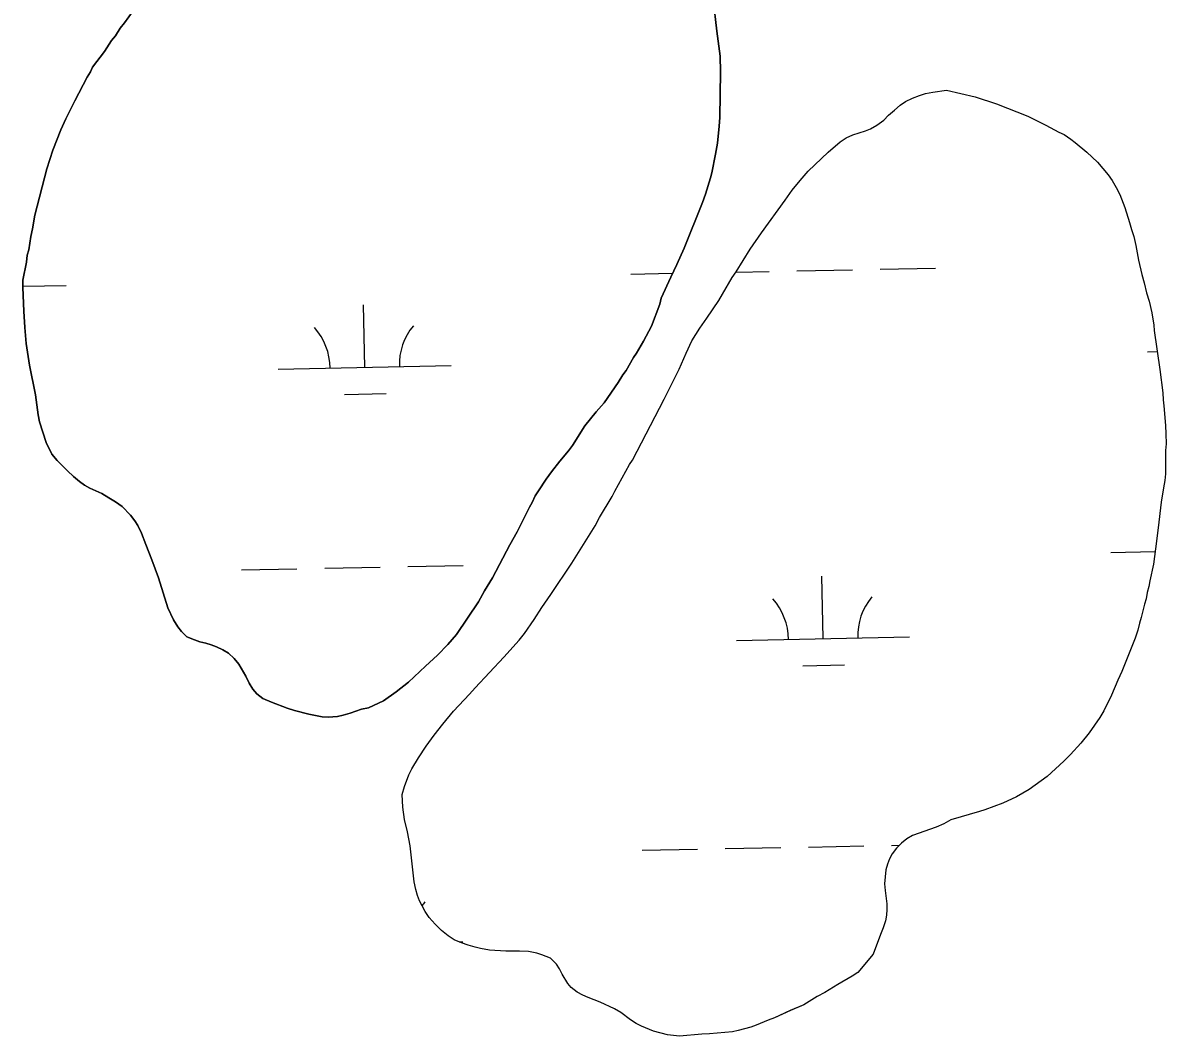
# Model space of a CAD drawing. Extents: x 3989314 to 4027622, y 243956 to 270014.
# Drawn here: x 4002426 to 4003086, y 253805 to 254390 of the extents above; entities that cross this region are included whole.
import ezdxf

# ---------------------------------------------------------------- set-up
doc = ezdxf.new("R2010")
doc.units = 0
doc.layers.add('V-RIVR-EDGE', color=7, linetype='Continuous')
doc.layers.add('V-WETL-SWMP', color=7, linetype='Continuous')

msp = doc.modelspace()

# ---------------------------------------------------------------- linework, layer by layer
at = {"layer": 'V-RIVR-EDGE'}
msp.add_line((4002644.91, 253944.99), (4002646.22, 253949.6), dxfattribs=at)
for points in [[(4002507.05, 254421.74), (4002484.66, 254390.35), (4002482.2, 254387.29), (4002479.36, 254382.95), (4002477.16, 254380.14), (4002473.01, 254373.88), (4002466.16, 254364.82), (4002464.99, 254362.01), (4002463.04, 254358.95), (4002455.9, 254345.4), (4002450.7, 254335.05), (4002447.97, 254328.66), (4002443.28, 254316.89), (4002439.74, 254306.15), (4002432.77, 254279.27), (4002431.44, 254271.45), (4002430.51, 254267.1), (4002429.31, 254259.29), (4002428.51, 254256.21), (4002427.98, 254252.24), (4002425.98, 254241.74), (4002425.96, 254237.64), (4002426.51, 254223.91), (4002427.09, 254214.42), (4002427.92, 254205.31), (4002429.76, 254192.74), (4002433.24, 254175.66), (4002434.83, 254164.11), (4002435.58, 254160), (4002439.34, 254148.18), (4002442.76, 254141.36), (4002445.81, 254137.75), (4002451.67, 254131.69), (4002455.24, 254128.46), (4002458.69, 254125.61), (4002461.49, 254123.54), (4002464.69, 254121.73), (4002471.46, 254118.61), (4002475.55, 254116.27), (4002479.38, 254113.94), (4002483.21, 254111.09), (4002488.18, 254106.19), (4002490.59, 254102.96), (4002492.24, 254100.13), (4002494.39, 254095.76), (4002496.91, 254089.2), (4002500.44, 254080.46), (4002504.22, 254069.92), (4002509.62, 254052.71), (4002512.91, 254045.76), (4002515.45, 254041.64), (4002517.48, 254038.93), (4002520.67, 254035.96), (4002525.01, 254034.14), (4002528.08, 254033.09), (4002531.67, 254032.3), (4002534.61, 254031.38), (4002537.68, 254030.21), (4002541.39, 254028.52), (4002544.58, 254026.45), (4002547.9, 254023.48), (4002550.7, 254020.25), (4002554.75, 254013.17), (4002556.52, 254009.18), (4002558.68, 254005.71), (4002561.1, 254003.13), (4002564.54, 254000.28), (4002569.4, 253998.2), (4002578.48, 253994.81), (4002582.83, 253993.37), (4002591.02, 253991.27), (4002598.83, 253989.67), (4002602.29, 253989.52)], [(4002602.29, 253989.52), (4002607.55, 253990), (4002610.77, 253990.75), (4002614.88, 253991.88), (4002621.43, 253994.14), (4002625.54, 253995.01), (4002634.16, 253999.06), (4002641.37, 254004.14), (4002648.59, 254009.86), (4002658.39, 254019.03), (4002665.36, 254025.27), (4002671.3, 254031.51), (4002676.34, 254037.37), (4002689.03, 254056.14), (4002692.53, 254062.53), (4002697.07, 254069.93), (4002707.06, 254089.1), (4002711.35, 254096.51), (4002712.78, 254099.71), (4002718.36, 254110.83), (4002719.92, 254113.51), (4002721.74, 254117.34), (4002723.56, 254120.15), (4002728.08, 254126.92), (4002731.19, 254131.26), (4002735.98, 254137.38), (4002740.89, 254143.24), (4002743.22, 254146.44), (4002750.47, 254157.8), (4002756.94, 254165.83), (4002761.46, 254171.06), (4002769.61, 254182.68), (4002772.33, 254187.15), (4002774.15, 254189.7), (4002778.43, 254197.11), (4002780.24, 254199.66), (4002784.26, 254206.56), (4002788.8, 254215.37), (4002793.76, 254228.03), (4002794.42, 254231.36), (4002800.02, 254243.64), (4002803.53, 254250.92), (4002807.69, 254260.26), (4002818.38, 254286.73), (4002820.08, 254291.46), (4002822.96, 254300.93), (4002823.62, 254303.87), (4002825.87, 254314.63), (4002826.94, 254320.9), (4002827.9, 254330.77), (4002828.32, 254335.77), (4002828.75, 254362.18), (4002828.43, 254371.16), (4002826.6, 254385.53), (4002824.54, 254404.27)], [(4002646.22, 253949.6), (4002648.7, 253956.25), (4002650.52, 253959.7), (4002654.41, 253966.09), (4002658.82, 253972.86), (4002663.35, 253979.24), (4002668.39, 253985.49), (4002674.59, 253993.01), (4002683.89, 254002.83), (4002686.99, 254006.52), (4002703.65, 254024.24), (4002712.44, 254034.06), (4002715.54, 254037.88), (4002721.11, 254045.92), (4002725.64, 254052.95), (4002730.82, 254060.35), (4002742.86, 254078.48), (4002756.34, 254100.07), (4002758.94, 254104.92), (4002766.07, 254116.93), (4002767.63, 254120), (4002776.2, 254135.33), (4002777.88, 254137.88), (4002796.19, 254173.15), (4002804.77, 254190.54), (4002808.81, 254199.74), (4002812.19, 254206.77), (4002816.73, 254214.18), (4002820.87, 254219.93), (4002827.73, 254230.14), (4002829.93, 254233.72), (4002835.51, 254243.3), (4002837.84, 254246.74), (4002845.88, 254259.77), (4002852.35, 254269.22), (4002866.07, 254287.98), (4002870.08, 254293.85), (4002874.61, 254299.46), (4002879.26, 254304.69), (4002890.87, 254315.77), (4002897.71, 254321.63), (4002901.31, 254324.04), (4002905.04, 254325.68), (4002912.37, 254328.07), (4002915.2, 254329.2), (4002918.93, 254331.23), (4002922.93, 254334.28), (4002925.76, 254337.08), (4002929.12, 254339.89), (4002932.47, 254342.81), (4002935.44, 254344.97), (4002939.55, 254346.87), (4002943.66, 254348.38), (4002947.01, 254349.51), (4002951.24, 254350.38), (4002959.2, 254351.48), (4002975.72, 254347.66), (4002988.13, 254343.6), (4003006.17, 254336.43), (4003016.52, 254331.36), (4003024.06, 254327.33), (4003027.13, 254325.9), (4003030.96, 254323.31), (4003033.51, 254321.37), (4003040.14, 254315.81), (4003046.39, 254309.87), (4003052.49, 254302.65), (4003054.78, 254299.43), (4003057.19, 254295.31), (4003059.21, 254291.2), (4003062.11, 254283.87), (4003064.88, 254275.13), (4003065.88, 254271.15), (4003067.26, 254267.03), (4003068.51, 254261.77), (4003069.99, 254253.42), (4003071.99, 254245.08), (4003073.37, 254240.32), (4003074.62, 254234.54), (4003076.12, 254229.66), (4003077.74, 254222.98), (4003078.85, 254215.92), (4003079.09, 254212.84), (4003082.27, 254190.25), (4003083.98, 254176.77), (4003084.21, 254172.67), (4003084.7, 254169.33), (4003085.65, 254157.91), (4003085.88, 254153.04), (4003085.96, 254147.27), (4003085.68, 254143.42), (4003085.6, 254130.08), (4003085.19, 254126.24), (4003084.39, 254121.89), (4003083.18, 254113.69), (4003081.29, 254098.82), (4003079.92, 254086.65), (4003078.58, 254077.94), (4003076.47, 254068.21), (4003075.93, 254065), (4003075.01, 254061.55)], [(4003075.01, 254061.55), (4003074.35, 254057.83), (4003073.43, 254054.76), (4003071.58, 254047.08), (4003070.54, 254043.88), (4003069.61, 254039.78), (4003068.04, 254035.18), (4003061.91, 254019.7), (4003060.48, 254015.99), (4003058.14, 254011.01), (4003054.49, 254002.18), (4003049.94, 253993.24), (4003047.61, 253989.4), (4003041.52, 253980.6), (4003036.74, 253974.6), (4003030.67, 253967.97), (4003026.93, 253964.15), (4003017.25, 253955.36), (4003006.81, 253947.74), (4002999.6, 253943.55), (4002991.63, 253940.02), (4002981.22, 253936.11), (4002978.26, 253935.1), (4002961.68, 253930.21), (4002957.57, 253928.06), (4002953.19, 253926.03), (4002939.57, 253921.25), (4002936.22, 253919.35), (4002933.13, 253916.81), (4002930.29, 253914), (4002927.83, 253910.68), (4002926.27, 253907.75), (4002925.1, 253904.68), (4002924.18, 253901.48), (4002923.36, 253893.4), (4002923.71, 253889.42), (4002924.82, 253881.85), (4002924.8, 253878.52), (4002924.52, 253875.18), (4002923.98, 253871.98), (4002922.68, 253867.89), (4002921.11, 253864.18), (4002916.81, 253852.79), (4002908.02, 253842.21), (4002904.8, 253840.05), (4002896.43, 253835.23), (4002888.96, 253830.67), (4002884.58, 253828.26), (4002876.73, 253823.43), (4002869.01, 253820.15), (4002859.88, 253815.98), (4002856.16, 253814.59), (4002849.21, 253811.69), (4002846.25, 253810.68), (4002838.93, 253808.68), (4002835.59, 253807.93), (4002822.38, 253806.74), (4002817.89, 253806.51), (4002805.06, 253805.44), (4002798.01, 253806.13), (4002790.07, 253808.36), (4002783.04, 253811.23), (4002780.1, 253812.66), (4002776.78, 253814.86), (4002771.16, 253819), (4002767.46, 253821.21), (4002759.15, 253825.11), (4002752.24, 253827.72), (4002749.3, 253829.02), (4002745.98, 253830.84), (4002742.53, 253833.42), (4002740.5, 253835.87), (4002737.2, 253841.28), (4002735.81, 253844.24), (4002734.03, 253846.94), (4002730.59, 253850.43), (4002725.6, 253852.39), (4002722.66, 253853.3), (4002717.92, 253854.23), (4002712.66, 253854.52), (4002704.71, 253854.58), (4002695.36, 253855.15), (4002690.23, 253856.08), (4002687.03, 253856.87), (4002682.94, 253857.93), (4002679.23, 253859.23), (4002674.88, 253861.05), (4002671.56, 253863.26), (4002667.6, 253866.49), (4002663.91, 253870.11), (4002660.6, 253873.97), (4002658.19, 253877.45), (4002654.89, 253883.63), (4002653.76, 253886.59), (4002652.76, 253890.18), (4002651.89, 253894.55), (4002649.46, 253915.21), (4002647.97, 253923.3), (4002646.35, 253930.49), (4002645.38, 253937.55), (4002644.91, 253944.99)]]:
    msp.add_lwpolyline(points, dxfattribs=at)
at = {"layer": 'V-WETL-SWMP'}
for p, q in [((4002920.83, 254248.19), (4002952.82, 254248.83)), ((4002776.86, 254245.32), (4002801.06, 254245.8)), ((4002837.7, 254246.53), (4002856.84, 254246.91)), ((4002872.84, 254247.23), (4002904.83, 254247.87)), ((4002425.96, 254238.33), (4002451.01, 254238.82)), ((4002623.31, 254191.51), (4002622.59, 254227.5)), ((4003075.12, 254200.51), (4003080.81, 254200.62)), ((4002573.32, 254190.51), (4002673.3, 254192.5)), ((4002611.62, 254175.84), (4002635.61, 254176.32)), ((4003054.02, 254084.63), (4003079.69, 254085.15)), ((4002648.19, 254076.55), (4002680.19, 254077.18)), ((4002552.21, 254074.63), (4002584.21, 254075.27)), ((4002600.2, 254075.59), (4002632.2, 254076.23)), ((4002887.91, 254034.89), (4002887.2, 254070.88)), ((4002837.92, 254033.89), (4002937.9, 254035.88)), ((4002876.22, 254019.22), (4002900.22, 254019.7)), ((4002783.48, 253912.71), (4002815.48, 253913.35)), ((4002831.47, 253913.67), (4002863.47, 253914.3)), ((4002879.46, 253914.62), (4002911.46, 253915.26)), ((4002927.46, 253915.58), (4002931.98, 253915.67)), ((4002677.75, 253859.85), (4002679.92, 253859.89))]:
    msp.add_line(p, q, dxfattribs=at)
for points in [[(4002461.49, 254123.54), (4002458.69, 254125.61), (4002455.24, 254128.46), (4002451.67, 254131.69), (4002445.81, 254137.75), (4002442.76, 254141.36), (4002439.34, 254148.18), (4002435.58, 254160), (4002434.83, 254164.11), (4002433.24, 254175.66), (4002429.76, 254192.74), (4002427.92, 254205.31), (4002427.09, 254214.42), (4002426.51, 254223.91), (4002425.96, 254237.64), (4002425.98, 254241.74), (4002427.98, 254252.24), (4002428.52, 254256.21), (4002429.31, 254259.29), (4002430.51, 254267.1), (4002431.44, 254271.45), (4002432.77, 254279.27), (4002439.74, 254306.15), (4002443.28, 254316.89), (4002447.97, 254328.66), (4002450.7, 254335.05), (4002455.9, 254345.4), (4002463.04, 254358.95), (4002464.99, 254362.01), (4002466.16, 254364.83), (4002473.01, 254373.88), (4002477.16, 254380.14), (4002479.36, 254382.95), (4002482.21, 254387.29), (4002484.66, 254390.35), (4002507.05, 254421.74)], [(4002824.54, 254404.27), (4002826.6, 254385.53), (4002828.42, 254371.16), (4002828.75, 254362.18), (4002828.32, 254335.77), (4002827.9, 254330.77), (4002826.94, 254320.9), (4002825.87, 254314.63), (4002823.62, 254303.87), (4002822.96, 254300.93), (4002820.08, 254291.46), (4002818.38, 254286.73), (4002807.69, 254260.26), (4002803.53, 254250.92), (4002800.02, 254243.64), (4002794.42, 254231.37), (4002793.76, 254228.04), (4002788.8, 254215.37), (4002784.26, 254206.56), (4002780.24, 254199.66), (4002778.43, 254197.11), (4002774.15, 254189.7), (4002772.33, 254187.15), (4002769.61, 254182.68), (4002761.46, 254171.06), (4002756.94, 254165.83), (4002750.47, 254157.8), (4002743.22, 254146.43), (4002740.89, 254143.24), (4002735.98, 254137.38), (4002731.19, 254131.26), (4002728.09, 254126.92), (4002723.55, 254120.15), (4002721.74, 254117.34), (4002719.92, 254113.51), (4002718.36, 254110.83), (4002712.78, 254099.71), (4002711.35, 254096.51), (4002707.06, 254089.1), (4002697.07, 254069.93), (4002692.53, 254062.53), (4002689.02, 254056.14), (4002676.34, 254037.37), (4002671.3, 254031.51), (4002665.36, 254025.27), (4002658.39, 254019.03), (4002648.59, 254009.86), (4002641.37, 254004.14), (4002634.16, 253999.06), (4002625.54, 253995.01), (4002621.43, 253994.14), (4002614.88, 253991.88), (4002610.77, 253990.75), (4002607.55, 253990), (4002602.29, 253989.52), (4002598.83, 253989.67), (4002591.02, 253991.26), (4002582.83, 253993.37), (4002578.48, 253994.81), (4002569.4, 253998.2), (4002564.54, 254000.29), (4002561.1, 254003.13), (4002558.68, 254005.71), (4002556.52, 254009.18), (4002554.75, 254013.17), (4002550.7, 254020.25), (4002547.9, 254023.48), (4002544.58, 254026.45), (4002541.39, 254028.52), (4002537.68, 254030.21), (4002534.61, 254031.38), (4002531.67, 254032.3), (4002528.08, 254033.09), (4002525.01, 254034.14), (4002520.67, 254035.96), (4002517.48, 254038.93), (4002515.45, 254041.64), (4002512.91, 254045.76), (4002509.62, 254052.71), (4002504.22, 254069.92), (4002500.44, 254080.46), (4002496.91, 254089.2), (4002494.39, 254095.76), (4002492.24, 254100.13), (4002490.59, 254102.96), (4002488.18, 254106.19), (4002483.21, 254111.09), (4002479.38, 254113.94), (4002475.55, 254116.27), (4002471.46, 254118.61), (4002464.69, 254121.73), (4002461.49, 254123.54)], [(4002646.22, 253949.6), (4002648.7, 253956.25), (4002650.52, 253959.7), (4002654.41, 253966.09), (4002658.81, 253972.86), (4002663.35, 253979.24), (4002668.39, 253985.49), (4002674.59, 253993.01), (4002683.89, 254002.83), (4002686.99, 254006.52), (4002703.65, 254024.24), (4002712.44, 254034.06), (4002715.54, 254037.88), (4002721.11, 254045.93), (4002725.64, 254052.95), (4002730.82, 254060.35), (4002742.86, 254078.48), (4002756.34, 254100.07), (4002758.94, 254104.92), (4002766.07, 254116.93), (4002767.63, 254120), (4002776.2, 254135.33), (4002777.88, 254137.88), (4002796.19, 254173.15), (4002804.77, 254190.54), (4002808.81, 254199.74), (4002812.19, 254206.77), (4002816.72, 254214.18), (4002820.87, 254219.93), (4002827.73, 254230.14), (4002829.93, 254233.72), (4002835.51, 254243.3), (4002837.84, 254246.74), (4002845.88, 254259.77), (4002852.35, 254269.22), (4002866.07, 254287.98), (4002870.08, 254293.85), (4002874.61, 254299.46), (4002879.26, 254304.69), (4002890.87, 254315.77), (4002897.71, 254321.62), (4002901.31, 254324.04), (4002905.04, 254325.68), (4002912.37, 254328.07), (4002915.2, 254329.2), (4002918.93, 254331.23), (4002922.93, 254334.28), (4002925.77, 254337.08), (4002929.12, 254339.89), (4002932.47, 254342.81), (4002935.44, 254344.97), (4002939.55, 254346.87), (4002943.66, 254348.38), (4002947.01, 254349.51), (4002951.24, 254350.38), (4002959.2, 254351.48), (4002975.72, 254347.66), (4002988.13, 254343.6), (4003006.17, 254336.43), (4003016.52, 254331.36), (4003024.06, 254327.33), (4003027.13, 254325.9), (4003030.96, 254323.31), (4003033.51, 254321.37), (4003040.14, 254315.81), (4003046.39, 254309.87), (4003052.49, 254302.65), (4003054.78, 254299.43), (4003057.19, 254295.31), (4003059.21, 254291.2), (4003062.12, 254283.87), (4003064.88, 254275.13), (4003065.88, 254271.15), (4003067.26, 254267.03), (4003068.51, 254261.77), (4003069.99, 254253.42), (4003071.99, 254245.08), (4003073.37, 254240.32), (4003074.61, 254234.54), (4003076.12, 254229.66), (4003077.74, 254222.98), (4003078.85, 254215.92), (4003079.09, 254212.84), (4003082.27, 254190.25), (4003083.98, 254176.77), (4003084.21, 254172.67), (4003084.7, 254169.33), (4003085.65, 254157.91), (4003085.88, 254153.04), (4003085.96, 254147.27), (4003085.68, 254143.42), (4003085.6, 254130.08), (4003085.19, 254126.24), (4003084.39, 254121.89), (4003083.18, 254113.69), (4003081.29, 254098.82), (4003079.92, 254086.65), (4003078.58, 254077.94), (4003076.47, 254068.21), (4003075.93, 254065), (4003075.01, 254061.55)], [(4003075.01, 254061.55), (4003074.35, 254057.83), (4003073.43, 254054.76), (4003071.58, 254047.08), (4003070.54, 254043.88), (4003069.61, 254039.78), (4003068.04, 254035.18), (4003061.91, 254019.7), (4003060.48, 254015.99), (4003058.14, 254011.01), (4003054.49, 254002.18), (4003049.94, 253993.24), (4003047.61, 253989.4), (4003041.52, 253980.6), (4003036.74, 253974.6), (4003030.67, 253967.97), (4003026.93, 253964.15), (4003017.25, 253955.36), (4003006.81, 253947.74), (4002999.6, 253943.55), (4002991.63, 253940.02), (4002981.22, 253936.11), (4002978.26, 253935.1), (4002961.69, 253930.21), (4002957.57, 253928.06), (4002953.19, 253926.04), (4002939.57, 253921.25), (4002936.22, 253919.35), (4002933.13, 253916.81), (4002930.29, 253914), (4002927.83, 253910.68), (4002926.27, 253907.75), (4002925.1, 253904.68), (4002924.18, 253901.48), (4002923.36, 253893.4), (4002923.71, 253889.43), (4002924.82, 253881.85), (4002924.8, 253878.52), (4002924.52, 253875.18), (4002923.98, 253871.98), (4002922.68, 253867.89), (4002921.11, 253864.18), (4002916.81, 253852.79), (4002908.02, 253842.21), (4002904.8, 253840.05), (4002896.43, 253835.23), (4002888.96, 253830.67), (4002884.58, 253828.26), (4002876.73, 253823.44), (4002869.02, 253820.15), (4002859.88, 253815.98), (4002856.16, 253814.6), (4002849.21, 253811.69), (4002846.25, 253810.68), (4002838.93, 253808.68), (4002835.59, 253807.93), (4002822.38, 253806.74), (4002817.89, 253806.51), (4002805.06, 253805.44), (4002798.01, 253806.13), (4002790.07, 253808.36), (4002783.04, 253811.23), (4002780.1, 253812.66), (4002776.78, 253814.86), (4002771.16, 253819), (4002767.46, 253821.21), (4002759.15, 253825.11), (4002752.24, 253827.72), (4002749.3, 253829.02), (4002745.98, 253830.84), (4002742.53, 253833.42), (4002740.5, 253835.87), (4002737.2, 253841.28), (4002735.81, 253844.24), (4002734.03, 253846.95), (4002730.59, 253850.43), (4002725.6, 253852.39), (4002722.66, 253853.3), (4002717.92, 253854.23), (4002712.66, 253854.52), (4002704.71, 253854.58), (4002695.36, 253855.15), (4002690.23, 253856.08), (4002687.03, 253856.87), (4002682.94, 253857.93), (4002679.23, 253859.23), (4002674.88, 253861.06), (4002671.56, 253863.26), (4002667.6, 253866.49), (4002663.91, 253870.11), (4002660.6, 253873.97), (4002658.19, 253877.45), (4002654.89, 253883.63), (4002653.76, 253886.59), (4002652.76, 253890.18), (4002651.89, 253894.55), (4002649.46, 253915.21), (4002647.97, 253923.3), (4002646.35, 253930.49)], [(4002646.35, 253930.49), (4002645.37, 253937.55), (4002644.91, 253944.99), (4002646.22, 253949.6)]]:
    msp.add_lwpolyline(points, dxfattribs=at)
for centre, start, end in [((4002568.06, 254190.88), 0.36988, 41.91354), ((4002678.53, 254193.08), 140.36987, 181.91353), ((4002832.67, 254034.26), 0.36988, 41.91354), ((4002943.14, 254036.46), 140.36987, 181.91353), ((4002685.16, 253860.47), 140.36987, 144.71625)]:
    msp.add_arc(centre, 35.25, start, end, dxfattribs=at)

doc.saveas('drawing.dxf')
